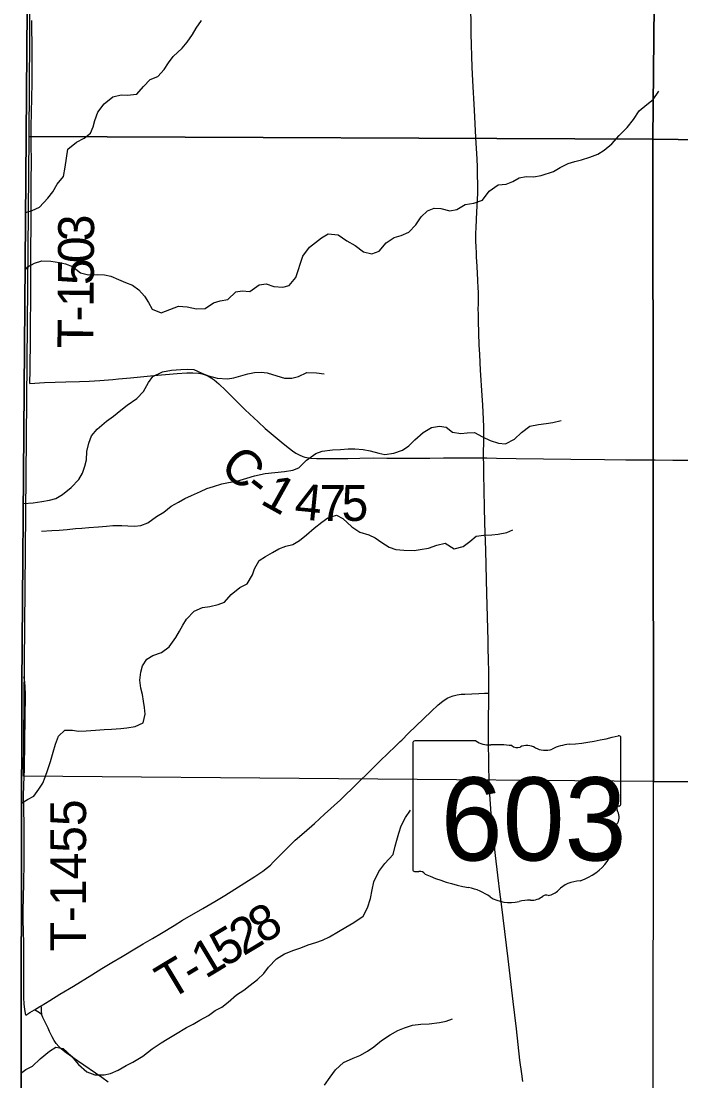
# Model space of a CAD drawing. Extents: x 1874609 to 2204689, y 815661 to 1281160.
# Drawn here: x 1991610 to 1997124, y 1033437 to 1042304 of the extents above; entities that cross this region are included whole.
import ezdxf

# ---------------------------------------------------------------- set-up
doc = ezdxf.new("R2010")
doc.units = 0
for name, color, linetype in [('GM_X_Adjacent_County', 7, 'Continuous'), ('GM_X_County', 7, 'Continuous'), ('GM_X_County_Road', 7, 'Continuous'), ('GM_X_County_Road_Text', 7, 'Continuous'), ('GM_X_Minor_River', 7, 'Continuous'), ('GM_X_Section', 7, 'Continuous'), ('GM_X_State_Location', 7, 'Continuous'), ('GM_X_State_Route', 7, 'Continuous'), ('GM_X_State_Shield', 7, 'Continuous'), ('GM_X_Township', 7, 'Continuous'), ('GM_X_Township_Road', 7, 'Continuous'), ('GM_X_Township_Road_Text', 7, 'Continuous')]:
    doc.layers.add(name, color=color, linetype=linetype)

msp = doc.modelspace()

# ---------------------------------------------------------------- linework, layer by layer
at = {"layer": 'GM_X_Adjacent_County'}
msp.add_lwpolyline([(1991685.2, 1045600.2), (1991634.3, 1039219.8), (1991614.5, 1036742.5), (1991610.1, 1033948.7), (1991613.3, 1030702.9)], dxfattribs=at)
at = {"layer": 'GM_X_County'}
msp.add_lwpolyline([(1991613.3, 1030702.9), (1991610.1, 1033948.7), (1991614.5, 1036742.5), (1991634.3, 1039219.8), (1991685.2, 1045600.2)], dxfattribs=at)
at = {"layer": 'GM_X_County_Road'}
for points in [[(1991683, 1039273.5), (1991803.7, 1039279.6), (1991983.6, 1039285), (1992098, 1039289.7), (1992179.3, 1039290.5), (1992267, 1039297.1), (1992375.6, 1039306.1), (1992424.5, 1039310.7), (1992522.4, 1039319.5), (1992718.3, 1039338.3), (1992914.4, 1039356.3), (1992995.9, 1039361.5), (1993044.4, 1039361.8), (1993092.6, 1039358.3), (1993108.5, 1039355.7), (1993124.2, 1039352.1), (1993139.6, 1039347.4), (1993169.6, 1039335.6), (1993197.9, 1039320.6), (1993224.2, 1039302.2), (1993261.2, 1039270.6), (1993320.6, 1039214.6), (1993401.7, 1039133.8), (1993482.9, 1039052.9), (1993590.3, 1038951.7), (1993650.9, 1038896.5), (1993700.4, 1038853.6), (1993801.2, 1038770.3), (1993851.8, 1038729.3), (1993877.2, 1038709.1), (1993904.6, 1038690.4), (1993933.9, 1038674.5), (1993964.5, 1038661.4), (1993980.5, 1038656.4), (1993996.7, 1038652.4), (1994029.6, 1038647.3), (1994079.1, 1038644.2), (1994144.9, 1038643.4), (1994243.4, 1038644.1), (1994341.8, 1038645.7), (1994440, 1038647.5), (1994554.1, 1038649.3), (1994667.6, 1038648), (1994716.4, 1038647.7), (1994863.6, 1038648.5), (1995027.1, 1038648.7), (1995141.5, 1038648.8), (1995387.1, 1038649.8), (1995475.7, 1038649.8)], [(1995475.7, 1038649.8), (1995501.5, 1038649.7), (1995583.2, 1038648.5), (1995747.1, 1038645.5), (1996206.2, 1038639.6), (1996485, 1038637.4), (1996665.3, 1038634.7), (1996911.2, 1038632.7), (1997058.7, 1038631.6), (1997206.2, 1038630.5)]]:
    msp.add_lwpolyline(points, dxfattribs=at)
at = {"layer": 'GM_X_Minor_River'}
for points in [[(1991650, 1040701.8), (1991700.9, 1040720.9), (1991762.3, 1040748.4), (1991832.6, 1040822.2), (1991875.3, 1040877.3), (1991911.9, 1040940.3), (1991964.4, 1041005.6), (1991978.6, 1041082.1), (1991988.9, 1041156.5), (1992001.1, 1041232.9), (1992071.8, 1041292.7), (1992137, 1041326.3), (1992188.1, 1041365.6), (1992212.8, 1041420.3), (1992225.6, 1041472.7), (1992250, 1041543.4), (1992302.4, 1041612.8), (1992377.1, 1041670.6), (1992446.7, 1041688.3), (1992496.8, 1041683.5), (1992576.6, 1041693.4), (1992633.2, 1041756.9), (1992687.8, 1041816.3), (1992753.3, 1041839.9), (1992805.9, 1041899.2), (1992840.7, 1041954.1), (1992879.4, 1042009.2), (1992955.8, 1042077.1), (1992998.7, 1042128.2), (1993043.2, 1042191.4), (1993072, 1042244.2), (1993118.5, 1042309.4)], [(1991646.2, 1040227.3), (1991665.8, 1040249.2), (1991721.2, 1040278.5), (1991782.8, 1040298), (1991858.8, 1040295.8), (1991929.1, 1040285.5), (1991979.4, 1040272.7), (1992039.9, 1040250), (1992107.1, 1040199.5), (1992173.6, 1040181.1), (1992247.5, 1040184.8), (1992307.6, 1040182.3), (1992359.9, 1040171.5), (1992424.6, 1040143), (1992483.1, 1040118.3), (1992541.7, 1040093.7), (1992594.7, 1040054.8), (1992641.9, 1040003.9), (1992675.1, 1039948.6), (1992704.4, 1039893.2), (1992779.2, 1039862.9), (1992852.5, 1039892.7), (1992925.9, 1039918.5), (1992998.1, 1039914.2), (1993074.5, 1039897.9), (1993148.4, 1039899.7), (1993217.4, 1039947.4), (1993273, 1039964.8), (1993336.8, 1039974.3), (1993403.3, 1040038), (1993457.1, 1040047.3), (1993521.2, 1040042.8), (1993598, 1040096.7), (1993657.8, 1040106.2), (1993722.4, 1040083.7), (1993798.5, 1040079.4), (1993850.2, 1040092.7), (1993906.6, 1040160.2), (1993925.3, 1040218.7), (1993943.9, 1040279.2), (1993964.5, 1040337.8), (1994018.8, 1040413.3), (1994121, 1040491.8), (1994176.3, 1040523.2), (1994258.5, 1040515.1), (1994333.6, 1040466.8), (1994400.6, 1040426.3), (1994471.9, 1040373.9), (1994542.3, 1040357.6), (1994601.8, 1040379), (1994662.2, 1040448.6), (1994727.1, 1040494.2), (1994786.8, 1040509.7), (1994850.1, 1040539.2), (1994908.7, 1040600.7), (1994953.2, 1040665.9), (1995008, 1040717.3), (1995063.5, 1040740.6), (1995117.7, 1040735.9), (1995192.1, 1040717.7), (1995251.9, 1040727.1), (1995320.9, 1040770.8), (1995392.7, 1040780.5), (1995466.1, 1040806.3), (1995522.4, 1040881.8), (1995597.2, 1040935.7), (1995663.1, 1040941.2), (1995720.6, 1040962.6), (1995771.9, 1040993.9), (1995831.7, 1041003.3), (1995893.7, 1041002.8), (1995955.5, 1041012.3), (1996058.7, 1041046.8), (1996116, 1041080.2), (1996183.3, 1041111.9), (1996238.9, 1041129.2), (1996294.5, 1041144.6), (1996364, 1041166.3), (1996431.5, 1041191.9), (1996484.8, 1041223.2), (1996547.5, 1041278.8), (1996608, 1041346.4), (1996676.4, 1041414.1), (1996728.8, 1041481.5), (1996775.2, 1041554.7), (1996840, 1041606.3), (1996893, 1041649.7), (1996939.5, 1041716.9)], [(1991630.6, 1038268.9), (1991630.6, 1038267.1), (1991709.7, 1038274.6), (1991783.5, 1038284.4), (1991847.2, 1038295.9), (1991898.9, 1038311.2), (1991954.2, 1038342.6), (1992026.8, 1038402.4), (1992091.3, 1038470), (1992122.1, 1038522.9), (1992142.7, 1038581.5), (1992155.5, 1038633.8), (1992159.9, 1038702.1), (1992174.3, 1038772.6), (1992196.8, 1038835.2), (1992245.6, 1038890.5), (1992324.1, 1038956.4), (1992381.1, 1038999.9), (1992443.9, 1039049.4), (1992497, 1039090.8), (1992575.7, 1039146.8), (1992632.4, 1039204.2), (1992674.7, 1039279.3), (1992709.5, 1039330.2), (1992790.6, 1039370.2), (1992866.3, 1039384.1), (1992944.2, 1039389.9), (1992996.1, 1039393.2), (1993052.3, 1039388.5), (1993119, 1039358), (1993175.5, 1039335.3), (1993248, 1039317), (1993334.2, 1039311), (1993388, 1039320.3), (1993445.6, 1039335.7), (1993505.2, 1039353.2), (1993559, 1039364.5), (1993617, 1039365.8), (1993667.1, 1039361), (1993745.7, 1039336.8), (1993810.2, 1039316.3), (1993872.2, 1039315.8), (1993927.9, 1039331.2), (1993997.1, 1039364.8), (1994079.2, 1039360.8), (1994143.5, 1039352.3)], [(1991779.2, 1038037.9), (1991867.1, 1038041.9), (1991927.1, 1038045.4), (1991995, 1038051), (1992062.8, 1038058.6), (1992116.8, 1038061.9), (1992176.7, 1038067.3), (1992256.5, 1038073.2), (1992322.4, 1038078.8), (1992376.3, 1038084.1), (1992452.4, 1038083.9), (1992502.4, 1038081.1), (1992556.5, 1038078.4), (1992610.4, 1038083.7), (1992669.9, 1038107.1), (1992740.7, 1038158.9), (1992801.9, 1038196.4), (1992862.7, 1038245.9), (1992924, 1038279.4), (1992977.3, 1038310.8), (1993032.7, 1038334.1), (1993108, 1038368), (1993161.4, 1038393.3), (1993217, 1038410.6), (1993288.5, 1038432.4), (1993342.3, 1038443.7), (1993414, 1038455.4), (1993495.5, 1038479.3), (1993559.1, 1038498.9), (1993648.6, 1038519), (1993730.5, 1038527), (1993812.3, 1038535), (1993880.1, 1038546.6), (1993931.6, 1038565.8), (1993996.1, 1038631.5), (1994072.9, 1038687.4), (1994126.5, 1038704.7), (1994212.2, 1038716.8), (1994280.2, 1038720.4), (1994342.1, 1038725.9), (1994398.1, 1038725.2), (1994468.2, 1038720.8), (1994528.5, 1038708.3), (1994599, 1038689.9), (1994651.2, 1038679.1), (1994725, 1038688.9), (1994798.5, 1038714.7), (1994851.7, 1038750), (1994900.5, 1038801.2), (1994969.1, 1038861), (1995040.2, 1038902.7), (1995107.9, 1038916.4), (1995162.1, 1038907.7), (1995215.1, 1038864.8), (1995285.4, 1038854.5), (1995337.3, 1038859.7), (1995399.2, 1038861.2), (1995466.1, 1038826.7), (1995530.8, 1038794.2), (1995599.4, 1038771.8), (1995659.5, 1038767.2), (1995734.7, 1038805), (1995791.3, 1038862.5), (1995862.1, 1038916.3), (1995933.8, 1038930), (1995999.7, 1038937.6), (1996055.5, 1038946.9), (1996123.1, 1038962.5)], [(1991612.3, 1035759.5), (1991663.3, 1035791.1), (1991714.7, 1035818.3), (1991757.3, 1035877.4), (1991790.2, 1035928.3), (1991811, 1035978.9), (1991833.6, 1036041.5), (1991856, 1036108.2), (1991878.2, 1036186.9), (1991896.7, 1036253.4), (1991923.1, 1036322.2), (1991973.9, 1036371.5), (1992038, 1036371), (1992090.1, 1036364.2), (1992154.1, 1036365.7), (1992230, 1036371.5), (1992303.9, 1036377.3), (1992363.8, 1036380.7), (1992441.7, 1036386.6), (1992493.6, 1036391.8), (1992561.4, 1036401.4), (1992630.7, 1036433.2), (1992645, 1036505.6), (1992639.7, 1036561.6), (1992632.5, 1036613.5), (1992623.2, 1036669.4), (1992610, 1036723.2), (1992602.5, 1036789.1), (1992608.9, 1036855.4), (1992623.7, 1036909.8), (1992660.3, 1036966.8), (1992711.7, 1036996.1), (1992783.1, 1037021.8), (1992848, 1037069.4), (1992902.3, 1037146.9), (1992933, 1037199.7), (1992961.9, 1037250.5), (1992992.7, 1037301.3), (1993057.2, 1037366.9), (1993126.5, 1037398.7), (1993188.3, 1037406.1), (1993256, 1037421.8), (1993309.6, 1037441.1), (1993364.1, 1037506.5), (1993438.7, 1037566.3), (1993498, 1037595.8), (1993542.3, 1037671), (1993561.1, 1037721.5), (1993599.5, 1037790.6), (1993652.7, 1037825.9), (1993712, 1037857.4), (1993763.3, 1037888.6), (1993822.8, 1037912.1), (1993880.5, 1037925.5), (1993935.7, 1037958.8), (1993994.6, 1038006.3), (1994059.4, 1038062), (1994122.2, 1038111.5), (1994173.4, 1038148.8), (1994244.9, 1038170.6), (1994299.6, 1038143.8), (1994375.2, 1038073.5), (1994440.3, 1038026.9), (1994516.9, 1038004.7), (1994569.4, 1037979.9), (1994624.4, 1037941.1), (1994687.3, 1037902.6), (1994741.7, 1037883.8), (1994809.9, 1037877.4), (1994894, 1037875.4), (1994945.8, 1037882.7), (1995013.6, 1037894.3), (1995085, 1037920), (1995154.7, 1037935.7), (1995229.8, 1037889.4), (1995305.3, 1037909.2), (1995360.4, 1037950.6), (1995413.3, 1037995.9), (1995477.2, 1038003.5), (1995545.2, 1038005.1), (1995597.1, 1038010.3), (1995668.8, 1038024), (1995720.2, 1038047.3)], [(1991614.5, 1033506.5), (1991647.7, 1033532.7), (1991705.1, 1033560.1), (1991769.7, 1033621.7), (1991846.2, 1033685.6), (1991899.5, 1033719), (1991961.8, 1033706.4), (1992029.2, 1033643.9), (1992088.9, 1033575.2), (1992158.3, 1033512.7), (1992225, 1033486.3), (1992302.9, 1033488.1), (1992356.7, 1033499.4), (1992420.1, 1033527), (1992487.2, 1033564.6), (1992544.6, 1033594), (1992627.4, 1033644.1), (1992704.1, 1033704), (1992778.9, 1033755.9), (1992830.2, 1033787.1), (1992901.2, 1033828.9), (1992992, 1033883.2), (1993047.3, 1033912.5), (1993104.6, 1033945.9), (1993175.7, 1033983.7), (1993232.8, 1034025.1), (1993286.1, 1034054.4), (1993339.2, 1034095.8), (1993409.8, 1034155.5), (1993470.9, 1034195.1), (1993524, 1034236.4), (1993586.8, 1034286), (1993639.7, 1034335.3), (1993678.5, 1034388.3), (1993742.9, 1034458), (1993812, 1034499.7), (1993889.3, 1034529.6), (1993946.8, 1034551), (1994008.3, 1034574.5), (1994071.9, 1034594), (1994129.4, 1034615.4), (1994186.8, 1034640.8), (1994263.8, 1034686.7), (1994323, 1034722.2), (1994392.1, 1034761.9), (1994468.9, 1034813.8), (1994505.3, 1034884.8), (1994531.5, 1034961.6), (1994543.7, 1035036), (1994558.2, 1035102.5), (1994600.2, 1035189.6), (1994648.7, 1035254.9), (1994719, 1035330.7), (1994737.3, 1035401.2), (1994750.2, 1035451.6), (1994766.8, 1035510.1), (1994787.4, 1035570.7), (1994823.8, 1035639.7), (1994864.4, 1035702.8)], [(1994145.5, 1033401.6), (1994194, 1033466.9), (1994236.6, 1033528), (1994305.2, 1033589.8), (1994386.4, 1033625.7), (1994441.9, 1033649.1), (1994505.1, 1033684.7), (1994558.2, 1033722), (1994623, 1033775.6), (1994694, 1033821.4), (1994759.2, 1033857), (1994814.6, 1033880.3), (1994882.2, 1033902), (1994952, 1033911.7), (1995021.9, 1033915.3), (1995105.7, 1033925.3), (1995163.5, 1033936.7), (1995215, 1033956)]]:
    msp.add_lwpolyline(points, dxfattribs=at)
at = {"layer": 'GM_X_Section'}
for points in [[(1991713.4, 1046710.9), (1996943.6, 1046664.7), (1996891.4, 1041316), (1991675.7, 1041338.2)], [(1996943.6, 1046664.7), (2002192.4, 1046618.5), (2002180.2, 1041245.7), (1996891.4, 1041316)], [(1991675.7, 1041338.2), (1996891.4, 1041316), (1996897.3, 1035941.3), (1991628.5, 1035985.5)], [(2002180.2, 1041245.7), (2002182, 1035901), (1996897.3, 1035941.3), (1996891.4, 1041316)], [(1996897.3, 1035941.3), (2002182, 1035901), (2002197.7, 1030624.4), (1996891.1, 1030634.7)]]:
    msp.add_lwpolyline(points, close=True, dxfattribs=at)
at = {"layer": 'GM_X_State_Route'}
msp.add_lwpolyline([(1995804.6, 1033432.6), (1995794, 1033497.1), (1995779.4, 1033611), (1995750.8, 1033871.8), (1995723.7, 1034100), (1995680.4, 1034458.4), (1995652.8, 1034686.4), (1995624.8, 1034914.3), (1995614.9, 1034995.7), (1995595.8, 1035158.6), (1995576, 1035321.5), (1995542.4, 1035631.3), (1995529.2, 1035794.7), (1995524.4, 1035876.5), (1995520, 1036056.8), (1995517, 1036319.3), (1995516.3, 1036434.1), (1995518.7, 1036647.4), (1995519, 1036681.9), (1995519.8, 1036745.8), (1995519.2, 1036860.8), (1995516.7, 1036959.2), (1995513.6, 1037057.2), (1995513.7, 1037089.9), (1995512.7, 1037122.8), (1995502, 1037516), (1995499.3, 1037630.7), (1995493, 1037876.8), (1995488.6, 1038024.3), (1995486.9, 1038106.3), (1995483.4, 1038237.4), (1995477, 1038516.1), (1995477.2, 1038598), (1995475.7, 1038649.8), (1995475.2, 1038663.8), (1995475.2, 1038696.2), (1995478.4, 1038778.1), (1995478.2, 1038827.4), (1995476.4, 1038909.4), (1995474.6, 1038974.9), (1995469.3, 1039089.5), (1995464.2, 1039171.3), (1995450.6, 1039383.8), (1995443.1, 1039514.7), (1995439.2, 1039596.5), (1995433.7, 1039793.1), (1995432.1, 1039858.7), (1995431.4, 1039891.4), (1995432.6, 1039940.2), (1995432.9, 1039956.6), (1995433.1, 1039972.9), (1995432.5, 1040038.4), (1995431, 1040071.2), (1995428.5, 1040136.7), (1995421.4, 1040251), (1995417.2, 1040332.8), (1995414.9, 1040381.8), (1995414.5, 1040398.3), (1995411.4, 1040479.8), (1995411.9, 1040527.6), (1995412.8, 1040576.4), (1995419.3, 1040707.2), (1995424.2, 1040805.6), (1995426.4, 1040871.2), (1995427.2, 1040920.5), (1995425.3, 1041035), (1995423.9, 1041084.1), (1995421.5, 1041149.7), (1995411.3, 1041330), (1995399.2, 1041559.1), (1995385.1, 1041804.6), (1995379.6, 1041919.2), (1995372.6, 1042197.9), (1995369.2, 1042493)], dxfattribs=at)
at = {"layer": 'GM_X_State_Shield'}
for p, q in [((1996623.1, 1035754.6), (1996623.1, 1036307.3)), ((1994882.9, 1036262.9), (1994882.9, 1035206.3)), ((1995409.6, 1036281.1), (1994900, 1036281.1)), ((1996622.9, 1035754.7), (1996623.1, 1035754.6))]:
    msp.add_line(p, q, dxfattribs=at)
for centre, major_axis, start_param, end_param in [((1996003.2, 1037721.7), (1845.5, 0), 4.814394, 5.042369), ((1996603.8, 1036309.6), (19.4, 0), 6.141152, 7.989035), ((1994902.8, 1036265.2), (20.2, 0), 1.712693, 3.28349), ((1995531, 1036403.8), (195.5, 0), 4.042523, 4.731795), ((1995595.8, 1035687.9), (702, 0), 1.404758, 1.657858), ((1995755.2, 1036270.7), (56.4, 0), 3.836095, 5.185415), ((1995838, 1036148.5), (117.3, 0), 0.950623, 2.079405), ((1995989.4, 1036316.1), (141.1, 0), 4.081561, 5.145723), ((1996238.6, 1035958.4), (371.3, 0), 1.699011, 2.107814), ((1996618.6, 1035714), (30, 0), 1.883978, 3.671073), ((1996427.9, 1035644.1), (180, 0), 5.934695, 6.695948), ((1996602.4, 1035752.4), (20.7, 0), 5.05454, 6.418171), ((1996692.5, 1035523.3), (130.9, 0), 2.387724, 3.262537), ((1996106.6, 1035452.9), (461.6, 0), 5.101752, 6.440018), ((1994903, 1035204), (20.3, 0), 3.00124, 4.508301), ((1994906.1, 1035312.1), (155.2, 0), 4.665946, 4.897461), ((1994937.8, 1035145.3), (56, 0), 0.519207, 1.627899), ((1995644.4, 1036094.7), (1332.7, 0), 4.195997, 4.488961), ((1996301.2, 1034909.7), (252.8, 0), 1.647645, 2.488434), ((1995247.1, 1034731.6), (417, 0), 0.823519, 1.323587), ((1995698.1, 1035140.1), (264.6, 0), 4.026481, 4.996735), ((1995870.3, 1035061), (141, 0), 4.691044, 5.507374), ((1995997.8, 1034958.6), (39.7, 0), 1.147584, 2.315152), ((1995980.9, 1035103.9), (149.1, 0), 4.937069, 5.64225), ((1995851, 1034774.8), (217.4, 0), 1.495662, 1.94098)]:
    msp.add_ellipse(centre, major_axis=major_axis, ratio=0.8, start_param=start_param, end_param=end_param, dxfattribs=at)
at = {"layer": 'GM_X_Township'}
msp.add_lwpolyline([(1991613.3, 1030702.9), (1991610.1, 1033948.7), (1991614.5, 1036742.5), (1991634.3, 1039219.8), (1991685.2, 1045600.2)], dxfattribs=at)
at = {"layer": 'GM_X_Township_Road'}
for points in [[(1991683, 1039273.5), (1991683.7, 1039387.9), (1991685.5, 1039469.9), (1991686.6, 1039568.3), (1991687.2, 1039683.2), (1991688.6, 1039814.3), (1991689.3, 1039929.2), (1991690.5, 1040126.3), (1991691.3, 1040273.9), (1991690.2, 1040406.3), (1991690.9, 1040470.9), (1991692.1, 1040517.6), (1991692.6, 1040532.7), (1991692.9, 1040548.3), (1991692.8, 1040564.9), (1991692.8, 1040587.2), (1991692.8, 1040608.6), (1991692.8, 1040657.5), (1991692.8, 1040695.6), (1991692.7, 1040800.9), (1991692.2, 1040833.7), (1991692.2, 1040866.3), (1991693.1, 1040964.6), (1991695.6, 1041128.6), (1991693.9, 1041276.1), (1991692.7, 1041423.9), (1991695.3, 1041538.9), (1991700.6, 1041784.7), (1991701, 1041882.7), (1991701.6, 1042013.9), (1991701.3, 1042128.7), (1991700.3, 1042227.1), (1991698.9, 1042309.2)], [(1991648.9, 1033988), (1991640.8, 1034033.3), (1991635.6, 1034082.2), (1991632.4, 1034131.4), (1991631.7, 1034180.4), (1991632.4, 1034278), (1991631.2, 1034392), (1991631.2, 1034506.6), (1991630.7, 1034588.6), (1991627.3, 1034785.7), (1991627.8, 1034884.3), (1991629, 1034950), (1991630.1, 1034999.1), (1991631.5, 1035064.3), (1991632.8, 1035129.1), (1991633.4, 1035161.3), (1991633.7, 1035193.4), (1991633.8, 1035258.3), (1991634, 1035389.4), (1991634.7, 1035455.1), (1991634.9, 1035570.1), (1991631.1, 1035717.8), (1991630.4, 1035816.4), (1991632.7, 1035914.9), (1991638.2, 1036046.2), (1991641.6, 1036276), (1991644.9, 1036670.3), (1991643.6, 1036736), (1991641.3, 1036768.8), (1991636.4, 1036798.1), (1991631.9, 1036817.5)], [(1991778.3, 1034065.7), (1991849.4, 1034110.2), (1991933.6, 1034161.4), (1992046.3, 1034229.1), (1992199.5, 1034325), (1992283.2, 1034377.1), (1992368.3, 1034426.7), (1992453.1, 1034477.4), (1992560.7, 1034541.7), (1992630, 1034583), (1992707.1, 1034629.1), (1992782.1, 1034673.9), (1992889.5, 1034738.1), (1992959.6, 1034780.6), (1993129.6, 1034879.9), (1993228.8, 1034938.2), (1993313.2, 1034988.8), (1993397.1, 1035040), (1993479.9, 1035092.9), (1993562.4, 1035146.5), (1993630.8, 1035191.9), (1993670, 1035221.5), (1993694.3, 1035243), (1993717, 1035265.9), (1993750.5, 1035300.6), (1993773.2, 1035323.6), (1993841.9, 1035393.1), (1993901.4, 1035449.7), (1993974.2, 1035516), (1994060.6, 1035591.6), (1994146.1, 1035667.6), (1994278, 1035789.2), (1994419.9, 1035924.1), (1994524, 1036027.6), (1994581.6, 1036085.2), (1994628.7, 1036130.3), (1994659.4, 1036160), (1994689.4, 1036189), (1994725.8, 1036224.2), (1994755.8, 1036253.2), (1994779.2, 1036275.7), (1994791, 1036287.1), (1994848.7, 1036345.1), (1995036.4, 1036528.6), (1995097, 1036583.7), (1995135.2, 1036614.7), (1995162.3, 1036633.1), (1995176.8, 1036640.9), (1995191.6, 1036647.9), (1995222.4, 1036659.2), (1995254.2, 1036667), (1995286.8, 1036671.4), (1995319.5, 1036673.7), (1995434.5, 1036677.6), (1995483.7, 1036680.1), (1995519, 1036681.9)], [(1991648.9, 1033988), (1991681.5, 1034007.6), (1991720.9, 1034031.1)], [(1991720.9, 1034031.1), (1991765.9, 1034058), (1991778.3, 1034065.7)], [(1991782.3, 1033988.9), (1991761.8, 1034005.4), (1991749.5, 1034015.1), (1991735.6, 1034022.9), (1991720.9, 1034031.1)], [(1991782.3, 1033988.9), (1991781.2, 1034001), (1991780, 1034013.9), (1991779.9, 1034030.3), (1991779.2, 1034046.6), (1991778.3, 1034065.7)], [(1992336.3, 1033426.9), (1992283.3, 1033465.4), (1992079.7, 1033603.6), (1991986.5, 1033670.5), (1991948.2, 1033701.5), (1991924.5, 1033724.1), (1991903.1, 1033748.9), (1991884.3, 1033775.7), (1991868, 1033804.1), (1991847.3, 1033848.7), (1991834.1, 1033878.7), (1991791.5, 1033966.2), (1991782.3, 1033988.9)]]:
    msp.add_lwpolyline(points, dxfattribs=at)

# ---------------------------------------------------------------- texts
at = {"layer": 'GM_X_County_Road_Text'}
for s, rotation, p in [('C', 317.60896, (1993258.9, 1038558.6)), ('-', 321.73767, (1993458.8, 1038377.3)), ('1', 330.84167, (1993598.8, 1038272.1)), ('4', 354.38011, (1993887.8, 1038142.1)), ('7', 0.05445, (1994104.1, 1038122.4)), ('5', 359.96357, (1994288.7, 1038122.6))]:
    msp.add_text(s, height=300, rotation=rotation, dxfattribs=at).set_placement(p)
at = {"layer": 'GM_X_State_Location'}
msp.add_text('603', height=1, rotation=0.00001, dxfattribs=at).set_placement((1995380.4, 1035591.6))
for s in ['s', 'r']:
    msp.add_text(s, height=1, dxfattribs=at).set_placement((1995733.4, 1035664.4))
at = {"layer": 'GM_X_State_Shield'}
msp.add_text('603', height=696.1, dxfattribs=at).set_placement((1995117, 1035280.8))
at = {"layer": 'GM_X_Township_Road_Text'}
for s, rotation, p in [('3', 89.64087, (1992218.7, 1040461.9)), ('0', 89.63813, (1992217.5, 1040278.6)), ('5', 89.63557, (1992216.3, 1040095.3)), ('1', 89.63462, (1992215.2, 1039911.9)), ('-', 89.62676, (1992214.4, 1039789.8)), ('T', 89.58885, (1992212.8, 1039565.6)), ('T-1455', 90, (1992152.3, 1034520.9)), ('8', 31.42096, (1993627.7, 1034574.9)), ('2', 31.10551, (1993467.9, 1034478.5)), ('5', 31.02174, (1993309.1, 1034383)), ('1', 31.01134, (1993150.7, 1034287.8)), ('T', 31.00638, (1992852.7, 1034108.7)), ('-', 31.00675, (1993045.1, 1034224.3))]:
    msp.add_text(s, height=300, rotation=rotation, dxfattribs=at).set_placement(p)

doc.saveas('drawing.dxf')
